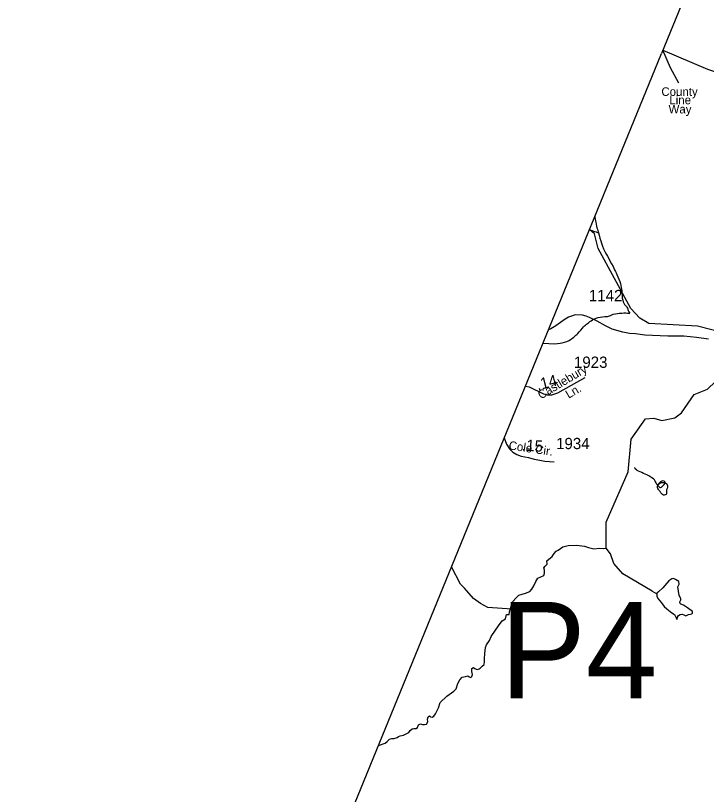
# Model space of a CAD drawing. Extents: x 2126262 to 2293712, y 749403 to 919119.
# Drawn here: x 2133839 to 2141497, y 856291 to 864918 of the extents above; entities that cross this region are included whole.
import ezdxf

# ---------------------------------------------------------------- set-up
doc = ezdxf.new("R2010")
doc.units = 0
for name, color, linetype in [('Exist Boundary Political CountyLine', 7, 'Continuous'), ('Exist Hydrographic Creek Single Shore', 7, 'Continuous'), ('Exist Hydrographic Misc Water Feature', 7, 'Continuous'), ('Exist Hydrographic Pond Under 1500 Sq Ft', 7, 'Continuous'), ('Exist Road Non-System Type 51', 7, 'Continuous'), ('Exist Road Non-System Type 51 Label', 7, 'Continuous'), ('Exist Road Primary NC Attributed', 7, 'Continuous'), ('Exist Road Secondary Mileage Hundredths English Label', 7, 'Continuous'), ('Exist Road Secondary Structure Pipe Number Label', 7, 'Continuous'), ('Exist Road Secondary Type 51 Attributed', 7, 'Continuous'), ('Exist Road Secondary Type 51 Label', 7, 'Continuous'), ('Exist Road Secondary Type 51 Number Label', 7, 'Continuous')]:
    doc.layers.add(name, color=color, linetype=linetype)

msp = doc.modelspace()

# ---------------------------------------------------------------- linework, layer by layer
at = {"layer": 'Exist Boundary Political CountyLine'}
for points in [[(2148576.3, 883054.1), (2147672.8, 880767.6), (2147375.9, 880066.3), (2144173.6, 872249.3), (2143226.4, 869937.2), (2140998.3, 864497.6)], [(2133839.4, 827270.1), (2134339.4, 835334.3), (2134341.8, 841203.1), (2134508, 848637.7), (2140998.3, 864497.6)]]:
    msp.add_lwpolyline(points, dxfattribs=at)
at = {"layer": 'Exist Hydrographic Creek Single Shore'}
for points in [[(2140386.7, 859020.4), (2140384.6, 859305.2), (2140631.5, 859864.4), (2140663.5, 860224.7), (2140820.6, 860451.1), (2140912.6, 860459.1), (2141004.5, 860434.1), (2141145.6, 860460.8), (2141220.6, 860518.3), (2141361.5, 860718.8), (2141509.7, 860780.3), (2141597.4, 860862.9), (2141618, 860955.8), (2141651.5, 861066.8), (2141842.1, 861310), (2141873.3, 861355.8)], [(2138943.8, 857679.5), (2138959, 857675.5), (2138976.3, 857682.6), (2138990.5, 857688.7), (2139012.8, 857712), (2139032.1, 857730.3), (2139038.2, 857758.7), (2139037.2, 857792.2), (2139040.2, 857853.1), (2139048.3, 857919.1), (2139061, 857946.5), (2139091.5, 857994.2), (2139111.8, 858038.9), (2139158.5, 858108.9), (2139193, 858158.6), (2139234.1, 858213.4), (2139270.6, 858237.8), (2139282.8, 858282.5), (2139309.2, 858282.5), (2139315.3, 858312.9), (2139349.3, 858422.6), (2139390.9, 858473.3), (2139416.3, 858497.7), (2139491.4, 858522), (2139541.1, 858538.3), (2139562.5, 858565.7), (2139583.8, 858601.2), (2139606.1, 858649.9), (2139630, 858685.5), (2139661.4, 858700.7), (2139694.9, 858716.9), (2139702, 858743.3), (2139703.1, 858773.8), (2139693.9, 858799.1), (2139709.1, 858819.4), (2139731.5, 858842.8), (2139728.9, 858878.3), (2139768.5, 858912.8), (2139785.8, 858928.1), (2139810.1, 858958.5), (2139830.4, 858983.9), (2139854.8, 858998.1), (2139905.6, 859031.6), (2139964.9, 859046.8), (2140055.3, 859050.9), (2140144.6, 859039.7), (2140189.3, 859026.5), (2140248.7, 859010.3), (2140311.6, 859018.4), (2140354.2, 859015.4), (2140386.7, 859020.4)], [(2137861, 856831.2), (2137937.8, 856858.3), (2137958.1, 856877.6), (2137971.3, 856892.8), (2137985.5, 856905), (2138009.9, 856912.1), (2138037.3, 856912.1), (2138068.8, 856922.3), (2138084, 856932.4), (2138103.3, 856939.5), (2138139.8, 856948.7), (2138199.7, 856978.1), (2138213.9, 857000.4), (2138234.2, 857018.7), (2138252.5, 857019.7), (2138279.9, 857021.7), (2138293.1, 857033.9), (2138305.3, 857060.3), (2138326.6, 857073.5), (2138348.9, 857067.4), (2138372.3, 857067.4), (2138394.6, 857070.5), (2138409.3, 857096.9), (2138406.3, 857125.3), (2138412.4, 857149.6), (2138427.6, 857161.8), (2138439.8, 857151.7), (2138458.1, 857145.6), (2138474.3, 857157.8), (2138494.6, 857185.2), (2138507.8, 857213.6), (2138528.1, 857250.1), (2138545.4, 857309), (2138620.5, 857378), (2138696.1, 857434.9), (2138724.5, 857459.2), (2138740.8, 857520.1), (2138765.1, 857558.7), (2138789.5, 857591.2), (2138828.1, 857598.3), (2138851.4, 857605.4), (2138866.6, 857594.2), (2138884.9, 857587.1), (2138898.1, 857596.3), (2138904.2, 857619.6), (2138898.1, 857653.1), (2138897.1, 857684.6), (2138916.4, 857697.8), (2138930.6, 857687.6), (2138943.8, 857679.5)]]:
    msp.add_lwpolyline(points, dxfattribs=at)
at = {"layer": 'Exist Hydrographic Misc Water Feature'}
for points in [[(2140261.3, 862696.7), (2140261.1, 862681.5), (2140263.1, 862665.1), (2140267.4, 862645.3), (2140269.7, 862628.8), (2140273.6, 862609), (2140277.9, 862586.8), (2140284, 862567), (2140288.1, 862553), (2140292.4, 862537.3), (2140296.5, 862523.3), (2140299.8, 862510.9)], [(2141873.3, 861355.8), (2141399.6, 861475.8), (2140857.5, 861506.7), (2140757.6, 861567.9), (2140657.6, 861674.9), (2140296.5, 862338.6), (2140256.8, 862498.7), (2140200, 862546.9)], [(2140200, 862546.9), (2140216.2, 862540.5), (2140236.5, 862534.4), (2140256.1, 862526.6), (2140274.4, 862520.5), (2140299.8, 862510.9)], [(2140299.8, 862510.9), (2140306.8, 862485.4), (2140316.8, 862453.1), (2140327.3, 862423.4), (2140335.7, 862397.8), (2140346.8, 862363.9), (2140358, 862335.8), (2140376.3, 862296), (2140390.4, 862270.4), (2140400.9, 862252.1), (2140414.8, 862226.4), (2140427.4, 862202.4), (2140445.4, 862168.3), (2140461.8, 862136.8), (2140471.9, 862118.5), (2140479.8, 862102.8), (2140490.1, 862081.3), (2140496, 862068.9), (2140504.7, 862051.5), (2140515.3, 862025), (2140526.8, 861999.3), (2140537.1, 861973.6), (2140543.4, 861949.8), (2140549.6, 861927.5), (2140552.8, 861906.1), (2140555.9, 861887.1), (2140557.8, 861869.9), (2140560.6, 861845.2), (2140562.3, 861823.9), (2140564.5, 861789.4), (2140568.8, 861763.9), (2140575.2, 861745.7), (2140581.1, 861731.6), (2140590.4, 861716.6), (2140598.4, 861707.5), (2140612.5, 861694.1), (2140616.6, 861687.4), (2140622.2, 861675), (2140629.5, 861651.9), (2140638.8, 861634.5), (2140647.6, 861620.3)], [(2139684.9, 861288.1), (2139749.5, 861287.1), (2139811.4, 861282.4), (2139847.5, 861286.6), (2139875.1, 861289.4), (2139899.3, 861293), (2139925.4, 861299.8), (2139951, 861307.4), (2139974.2, 861316.9), (2139991.8, 861329.6), (2140010.9, 861343.9), (2140026.7, 861355.9), (2140050.7, 861376.7), (2140060.5, 861384.7), (2140072.2, 861396.8), (2140088.2, 861414.6), (2140106, 861434.7), (2140121.8, 861454.9), (2140135.6, 861471), (2140145.6, 861479.8), (2140157.3, 861489.4), (2140169.4, 861499.9), (2140189.3, 861515.9), (2140205.1, 861527.8), (2140219, 861538.1), (2140234.8, 861548.5), (2140250.8, 861556.4), (2140274.8, 861566.5), (2140298.6, 861575.1), (2140318.7, 861578.8), (2140344.5, 861581.5), (2140370.6, 861583.4), (2140400.7, 861586.1), (2140432.3, 861595.3), (2140464.3, 861608.6), (2140490.3, 861615.4), (2140512.5, 861619), (2140534.4, 861621.1), (2140558.2, 861623), (2140580.1, 861625.1), (2140602.1, 861625.4), (2140622.2, 861623.3), (2140636.3, 861622.2), (2140647.6, 861620.3)], [(2140959.9, 859711.8), (2140948.8, 859725.2), (2140939.8, 859740.2), (2140935.3, 859750.9), (2140930.1, 859760), (2140920.1, 859774.2), (2140909.8, 859785.8), (2140893.8, 859797.7), (2140879.9, 859806.1), (2140858.4, 859818.1), (2140835.6, 859829.2), (2140817.6, 859837.8), (2140799.3, 859845.6), (2140779.8, 859854.9), (2140761.6, 859863.6), (2140745.4, 859870.5), (2140731, 859879), (2140721.2, 859886.5), (2140709.1, 859898.3), (2140703.1, 859910.7)], [(2140959.9, 859711.8), (2140966.4, 859722.3), (2140978.3, 859734.4), (2140988.4, 859740.8), (2140996.4, 859744.7), (2141010.3, 859746.9), (2141024.3, 859745), (2141034.3, 859741.5), (2141046.4, 859737.1), (2141057.1, 859730.3), (2141063.4, 859719.5), (2141064.7, 859709.7), (2141064.5, 859694.9), (2141060.8, 859681), (2141056.7, 859672.9), (2141054.2, 859665.6), (2141053.2, 859655.8), (2141055, 859641.8), (2141055.4, 859629.5), (2141053.8, 859621.3), (2141049.7, 859613.2), (2141041.3, 859609.3), (2141029.6, 859607), (2141021.6, 859607.2), (2141011.3, 859613.1), (2141001.3, 859620.8), (2140993.3, 859630.8), (2140983, 859644.9), (2140976.3, 859653.3), (2140970.5, 859660), (2140965.2, 859666.6), (2140956.8, 859678.3), (2140953.3, 859689), (2140955, 859700.5), (2140959.9, 859711.8)], [(2140895.6, 858543.3), (2140570.6, 858733.8), (2140469.5, 858847.4), (2140435.5, 858956.4), (2140386.7, 859020.4)], [(2139338.5, 858342.6), (2139072.4, 858362.5), (2138991.7, 858407), (2138913.6, 858459.6), (2138813.8, 858576.6), (2138772, 858621.1), (2138671.5, 858811.7)], [(2140895.6, 858543.3), (2140948, 858512.9)]]:
    msp.add_lwpolyline(points, dxfattribs=at)
at = {"layer": 'Exist Hydrographic Pond Under 1500 Sq Ft'}
for points in [[(2140959.9, 859711.8), (2140979.9, 859690.9), (2140988, 859692.4), (2140997.5, 859695.3), (2141013.5, 859708.4), (2141028.2, 859724.5), (2141038.4, 859739.9), (2141038.4, 859749.4), (2141028.9, 859761.1), (2141011.4, 859765.5), (2140988.7, 859754.5), (2140975.6, 859743.5), (2140965.3, 859731.8), (2140958.8, 859723.1), (2140957.8, 859720), (2140958, 859717.5), (2140959.9, 859711.8)], [(2141012.9, 858577.7), (2140967.3, 858535.1), (2140949.1, 858518.9), (2140946.3, 858503.6), (2140946.3, 858484.5), (2140962.5, 858456.9), (2140998.1, 858414.5), (2141028.3, 858372.9), (2141056.9, 858347.1), (2141115.1, 858304.2), (2141141.8, 858282.2), (2141161.8, 858247.8), (2141165.7, 858234.5), (2141172.3, 858229.7), (2141177.1, 858254.5), (2141188.5, 858271.7), (2141206.2, 858284.6), (2141227.7, 858287.9), (2141246.7, 858282), (2141269.6, 858267.9), (2141300.2, 858283.2), (2141322.1, 858288.9), (2141335.4, 858289.8), (2141342.1, 858300.3), (2141342.1, 858317.5), (2141288.7, 858358.6), (2141242.9, 858388.1), (2141213.2, 858396.6), (2141205.9, 858405.6), (2141204, 858422.5), (2141213.6, 858445.9), (2141213.2, 858462), (2141196.2, 858495), (2141178.9, 858589.6), (2141193.3, 858618.2), (2141190.5, 858647.8), (2141174.2, 858662.1), (2141153.3, 858671.6), (2141132.3, 858681.2), (2141112.2, 858680.2), (2141080.8, 858655.4), (2141012.9, 858577.7)]]:
    msp.add_lwpolyline(points, dxfattribs=at)
at = {"layer": 'Exist Road Non-System Type 51'}
msp.add_lwpolyline([(2141190.6, 864169.4), (2141098.4, 864338.4), (2141013.2, 864534)], dxfattribs=at)
at = {"layer": 'Exist Road Primary NC Attributed'}
msp.add_lwpolyline([(2141013.2, 864534), (2141510.2, 864322.9), (2142216, 864092.1), (2142957.4, 863867.9), (2143578.4, 863718.7), (2143660.6, 863701.5), (2144163.6, 863612.6), (2144464.8, 863489.7), (2144908.3, 863246.9), (2145347.7, 863013.7), (2145668.9, 862835.6), (2146067.8, 862608.2), (2146410.5, 862447), (2146639.9, 862355.6), (2146863.1, 862259.2), (2147318.4, 862081.3), (2147618.3, 861958.4)], dxfattribs=at)
at = {"layer": 'Exist Road Secondary Type 51 Attributed'}
for points in [[(2141520.2, 861332.8), (2141387.9, 861351.3), (2141246.4, 861365.4), (2141068.7, 861365.4), (2140814.4, 861378), (2140709.7, 861392.8), (2140645.4, 861394.5), (2140568.8, 861410.9), (2140453.1, 861445.6), (2140380, 861482.6), (2140284.9, 861532.1), (2140202.3, 861573.8), (2140164.6, 861588.7), (2140122.9, 861598.9), (2140043.1, 861602.1), (2140013.2, 861593.4), (2139970, 861577.7), (2139932.2, 861556.5), (2139881.1, 861517.9), (2139828.5, 861479.4), (2139774.2, 861446.4), (2139745.3, 861435.6)], [(2139490.5, 860813.2), (2139531.2, 860807.3), (2139692.4, 860727.8), (2139733, 860718.7), (2139783.8, 860718.7), (2139850.7, 860739), (2140151.7, 860910.5)], [(2139256.4, 860241.1), (2139281.8, 860169.5), (2139313.3, 860119.8), (2139349.8, 860080.2), (2139395.5, 860055.8), (2139443.2, 860037.5), (2139525.4, 860021.3), (2139586.6, 860006.1), (2139652.3, 859991.9), (2139705.1, 859981.7), (2139807.6, 859975.6)]]:
    msp.add_lwpolyline(points, dxfattribs=at)

# ---------------------------------------------------------------- texts
at = {"layer": 'Exist Road Non-System Type 51 Label'}
for s, p in [('County', (2140997.9, 864027.9)), ('Line', (2141086.2, 863935.5)), ('Way', (2141077.3, 863833.8))]:
    msp.add_text(s, height=95, dxfattribs=at).set_placement(p)
at = {"layer": 'Exist Road Secondary Mileage Hundredths English Label'}
for s, rotation, p in [('.14', 14.27634, (2139627.5, 860765.1)), ('.15', 356.21909, (2139449.5, 860100.4))]:
    msp.add_text(s, height=125, rotation=rotation, dxfattribs=at).set_placement(p)
at = {"layer": 'Exist Road Secondary Structure Pipe Number Label'}
msp.add_text('P4', height=1066.27, dxfattribs=at).set_placement((2139209.5, 857356.7))
at = {"layer": 'Exist Road Secondary Type 51 Label'}
for s, rotation, p in [('Castlebury', 30.85279, (2139662.7, 860664.6)), ('Ln.', 30.35789, (2139969.1, 860672.4)), ('Cole Cir.', 351.58267, (2139300.8, 860112.8))]:
    msp.add_text(s, height=95, rotation=rotation, dxfattribs=at).set_placement(p)
at = {"layer": 'Exist Road Secondary Type 51 Number Label'}
for s, p in [('1142', (2140193.7, 861754.1)), ('1923', (2140028.6, 861015.7)), ('1934', (2139830.6, 860115.3))]:
    msp.add_text(s, height=125, dxfattribs=at).set_placement(p)

doc.saveas('drawing.dxf')
